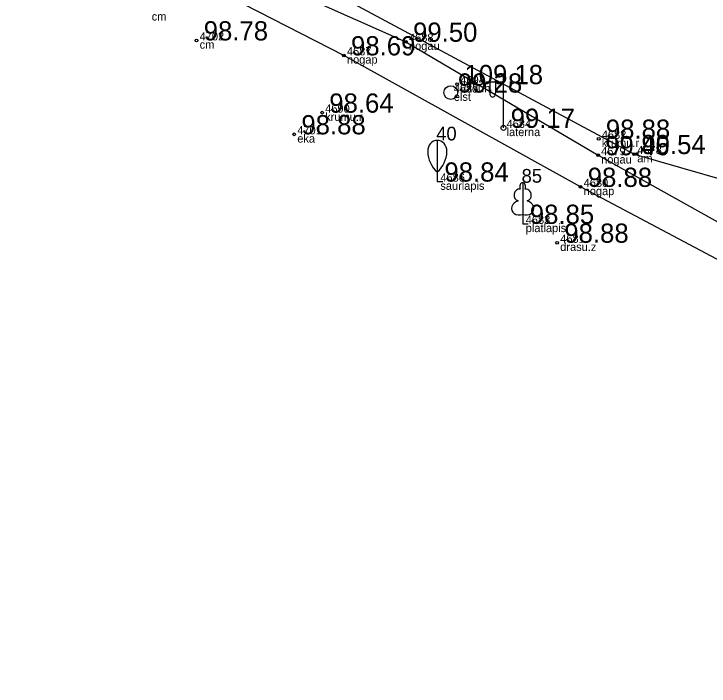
# Model space of a CAD drawing. Extents: x 614911 to 615803, y 262110 to 264311.
# Drawn here: x 615445.17 to 615470.48, y 263984.6 to 264009.08 of the extents above; entities that cross this region are included whole.
import ezdxf

# ---------------------------------------------------------------- set-up
doc = ezdxf.new("R2010")
doc.units = 0
for name, color, linetype in [('Level 1', 7, 'Continuous'), ('Level 18', 7, 'Continuous'), ('Level 31', 7, 'Continuous'), ('Level 37', 7, 'Continuous'), ('Level 44', 7, 'Continuous'), ('Level 53', 7, 'Continuous'), ('Level 54', 7, 'Continuous'), ('Level 57', 7, 'Continuous'), ('Level 58', 7, 'Continuous')]:
    doc.layers.add(name, color=color, linetype=linetype)

msp = doc.modelspace()

# ---------------------------------------------------------------- linework, layer by layer
at = {"layer": 'Level 1'}
for p, q in [((615460.586, 264003.322), (615460.586, 264002.97)), ((615460.586, 264002.97), (615460.786, 264002.97)), ((615463.695, 264001.777), (615463.695, 264001.43)), ((615463.695, 264001.43), (615463.895, 264001.43))]:
    msp.add_line(p, q, dxfattribs=at)
for points in [[(615460.586, 264004.47), (615460.586, 264003.322)], [(615463.695, 264002.93), (615463.695, 264001.777)], [(615463.785, 264002.698), (615463.784, 264002.699)]]:
    msp.add_lwpolyline(points, dxfattribs=at)
for centre, major_axis, ratio, start_param, end_param in [((615460.586, 264004.07), (0, 0.4), 0.875, 0, 1.570796), ((615460.586, 264004.07), (0, -0.4), 0.875, 1.570796, 3.141593), ((615461.061, 264004.093), (0, -0.943), 0.875, 4.7372, 5.669711), ((615460.111, 264004.093), (0, -0.943), 0.875, 0.613474, 1.545985), ((615463.695, 264002.78), (0, -0.15), 0.707107, 3.14537, 5.287485), ((615463.695, 264002.78), (0, -0.15), 0.707107, 0.995701, 3.137816), ((615463.567, 264002.485), (-0.039, -0.212), 0.861323, 3.141593, 6.283185), ((615463.823, 264002.485), (0.039, -0.212), 0.861323, 0, 3.141593), ((615463.605, 264002.023), (0.307, 0.095), 0.814445, 1.570796, 4.752015), ((615463.785, 264002.023), (-0.307, 0.095), 0.814445, 1.531171, 4.712389)]:
    msp.add_ellipse(centre, major_axis=major_axis, ratio=ratio, start_param=start_param, end_param=end_param, dxfattribs=at)
at = {"layer": 'Level 18'}
msp.add_circle((615461.077, 264006.212), 0.25, dxfattribs=at)
at = {"layer": 'Level 31'}
for points in [[(615446.72, 264013.721), (615459.445, 264008.063), (615466.439, 264003.929), (615481.175, 263995.705), (615483.48, 263994.473)], [(615483.118, 263993.635), (615480.696, 263994.875), (615465.804, 264002.777), (615457.185, 264007.567), (615446.269, 264013.155)]]:
    msp.add_lwpolyline(points, dxfattribs=at)
at = {"layer": 'Level 37'}
msp.add_lwpolyline([(615445.172, 264012.133), (615446.855, 264014.581), (615447.812, 264014.681), (615467.756, 264003.972), (615471.133, 264003.004), (615482.8, 263995.731), (615497.199, 263988.006), (615497.443, 263987.306), (615497.175, 263986.862), (615496.824, 263987.044), (615495.619, 263984.912), (615496.084, 263984.596)], dxfattribs=at)
at = {"layer": 'Level 44'}
for p, q in [((615462.997, 264004.927), (615462.997, 264006.81)), ((615462.997, 264006.59), (615462.362, 264006.59)), ((615462.497, 264006.59), (615462.497, 264006.198)), ((615462.707, 264006.59), (615462.707, 264006.198))]:
    msp.add_line(p, q, dxfattribs=at)
msp.add_circle((615462.997, 264004.927), 0.09, dxfattribs=at)
msp.add_ellipse((615462.602, 264006.198), major_axis=(0, 0.151), ratio=0.695971, start_param=1.570796, end_param=4.712389, dxfattribs=at)
at = {"layer": 'Level 57'}
for centre in [(615451.823, 264008.112), (615459.445, 264008.063), (615457.185, 264007.567), (615461.314, 264006.519), (615456.394, 264005.481), (615455.378, 264004.692), (615466.463, 264004.53), (615467.756, 264003.972), (615466.439, 264003.929), (615465.804, 264002.777), (615464.951, 264000.743)]:
    msp.add_circle(centre, 0.05, dxfattribs=at)
at = {"layer": 'Level 58'}
for centre in [(615451.823, 264008.112), (615459.445, 264008.063), (615457.185, 264007.567), (615461.314, 264006.519), (615456.394, 264005.481), (615455.378, 264004.692), (615466.463, 264004.53), (615467.756, 264003.972), (615466.439, 264003.929), (615465.804, 264002.777), (615464.951, 264000.743)]:
    msp.add_circle(centre, 0.05, dxfattribs=at)

# ---------------------------------------------------------------- texts
at = {"layer": 'Level 1'}
for s, p in [(' 40', (615460.361, 264004.47)), (' 85', (615463.47, 264002.93))]:
    msp.add_text(s, height=0.5, dxfattribs=at).set_placement(p)
at = {"layer": 'Level 53'}
for s, p in [(' cm', (615450.077, 264008.836)), (' cm', (615451.823, 264007.812)), (' nogau', (615459.445, 264007.763)), (' nogap', (615457.185, 264007.267)), (' vaduh', (615461.314, 264006.219)), (' elst', (615461.077, 264005.912)), (' krumu.r', (615456.394, 264005.181)), (' laterna', (615462.997, 264004.627)), (' eka', (615455.378, 264004.392)), (' krumu.r', (615466.463, 264004.23)), (' nogau', (615466.439, 264003.629)), (' am', (615467.756, 264003.672)), (' saurlapis', (615460.586, 264002.67)), (' nogap', (615465.804, 264002.477)), (' platlapis', (615463.695, 264001.13)), (' drasu.z', (615464.951, 264000.443))]:
    msp.add_text(s, height=0.3, dxfattribs=at).set_placement(p)
at = {"layer": 'Level 54'}
for s, p in [(' 4702', (615451.823, 264008.112)), (' 4688', (615459.445, 264008.063)), (' 4687', (615457.185, 264007.567)), (' 4694', (615461.314, 264006.519)), (' 4685', (615461.077, 264006.212)), (' 4690', (615456.394, 264005.481)), (' 4684', (615462.997, 264004.927)), (' 4701', (615455.378, 264004.692)), (' 4682', (615466.463, 264004.53)), (' 4678', (615467.756, 264003.972)), (' 4679', (615466.439, 264003.929)), (' 4686', (615460.586, 264002.97)), (' 4680', (615465.804, 264002.777)), (' 4683', (615463.695, 264001.43)), (' 4681', (615464.951, 264000.743))]:
    msp.add_text(s, height=0.3, dxfattribs=at).set_placement(p)
at = {"layer": 'Level 58'}
for s, p in [(' 98.78', (615451.823, 264008.112)), (' 99.50', (615459.445, 264008.063)), (' 98.69', (615457.185, 264007.567)), (' 109.18', (615461.314, 264006.519)), (' 99.28', (615461.077, 264006.212)), (' 98.64', (615456.394, 264005.481)), (' 99.17', (615462.997, 264004.927)), (' 98.88', (615455.378, 264004.692)), (' 98.88', (615466.463, 264004.53)), (' 99.46', (615466.439, 264003.929)), (' 99.54', (615467.756, 264003.972)), (' 98.84', (615460.586, 264002.97)), (' 98.88', (615465.804, 264002.777)), (' 98.85', (615463.695, 264001.43)), (' 98.88', (615464.951, 264000.743))]:
    msp.add_text(s, height=0.7, dxfattribs=at).set_placement(p)

doc.saveas('drawing.dxf')
